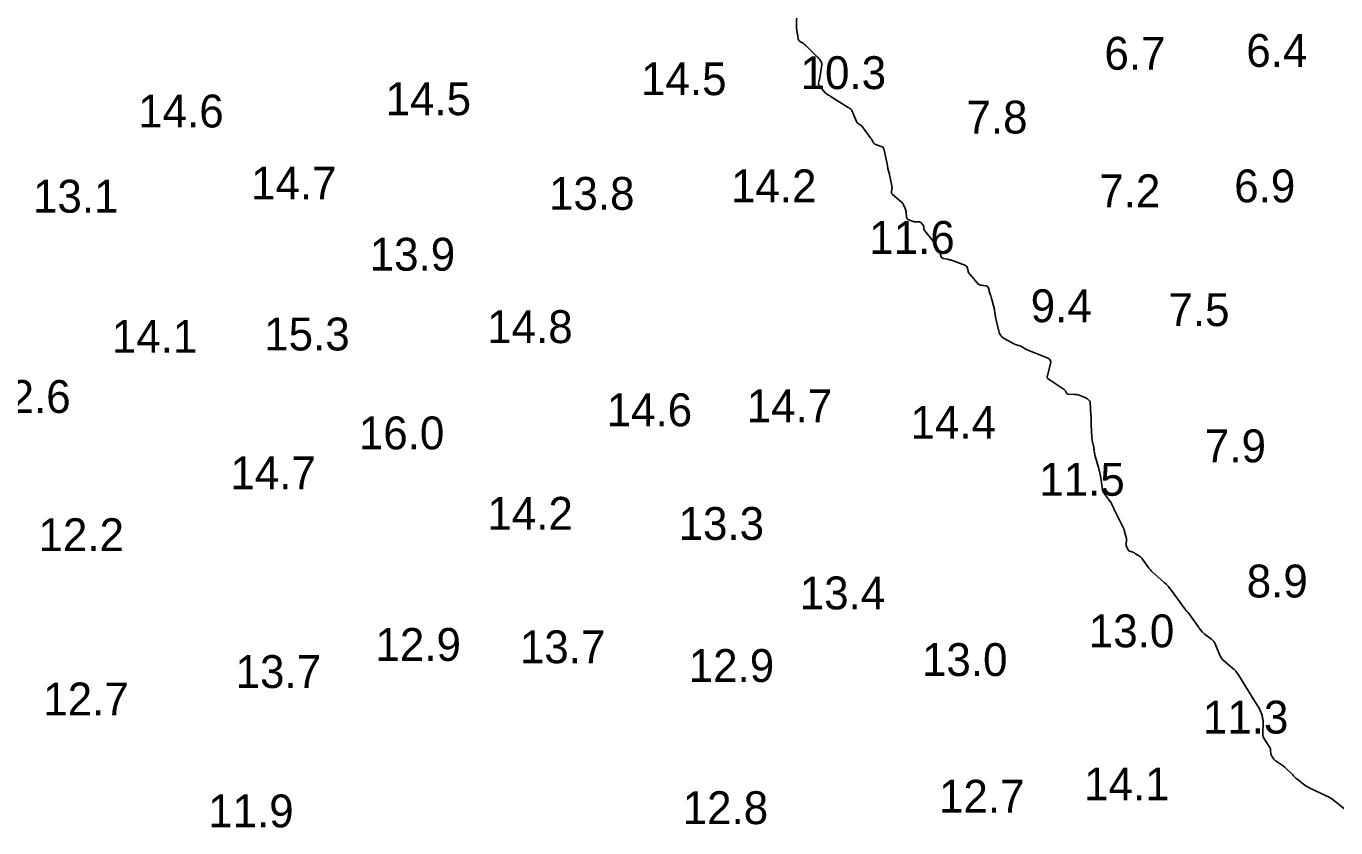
# Model space of a CAD drawing. Extents: x 815352 to 820877, y 582403 to 597439.
# Drawn here: x 818143.8 to 818343.2, y 595315.2 to 595437.1 of the extents above; entities that cross this region are included whole.
import ezdxf

# ---------------------------------------------------------------- set-up
doc = ezdxf.new("R2010")
doc.units = 0
doc.layers.add('V-CONT-EL12', color=7, linetype='Continuous')
doc.layers.add('V-TOPO-SOUN', color=7, linetype='Continuous')

msp = doc.modelspace()

# ---------------------------------------------------------------- linework, layer by layer
at = {"layer": 'V-CONT-EL12'}
msp.add_lwpolyline([(818344.8, 595317.77), (818343.06, 595319.18), (818342.73, 595319.42), (818342.39, 595319.65), (818342.04, 595319.85), (818341.68, 595320.04), (818339.1, 595321.26), (818338.88, 595321.37), (818338.66, 595321.5), (818338.45, 595321.63), (818338.25, 595321.78), (818337.2, 595322.6), (818337.14, 595322.65), (818337.07, 595322.71), (818337.01, 595322.77), (818336.96, 595322.83), (818336.73, 595323.08), (818336.68, 595323.14), (818336.62, 595323.2), (818336.56, 595323.27), (818336.5, 595323.33), (818335.66, 595324.15), (818335.5, 595324.31), (818335.34, 595324.45), (818335.16, 595324.58), (818334.98, 595324.7), (818334.08, 595325.28), (818333.97, 595325.35), (818333.88, 595325.44), (818333.79, 595325.53), (818333.72, 595325.62), (818333.41, 595326.06), (818333.35, 595326.16), (818333.31, 595326.26), (818333.28, 595326.37), (818333.26, 595326.48), (818333.23, 595326.94), (818333.22, 595327.06), (818333.19, 595327.16), (818333.15, 595327.27), (818333.09, 595327.37), (818332.33, 595328.56), (818332.2, 595328.79), (818332.11, 595329.04), (818332.06, 595329.3), (818332.05, 595329.57), (818332.1, 595331.22), (818332.1, 595331.29), (818332.1, 595331.37), (818332.09, 595331.44), (818332.08, 595331.51), (818332, 595331.86), (818331.99, 595331.9), (818331.98, 595331.93), (818331.98, 595331.97), (818331.97, 595332.01), (818331.96, 595332.15), (818331.96, 595332.19), (818331.95, 595332.23), (818331.94, 595332.26), (818331.93, 595332.3), (818331.58, 595333.12), (818331.52, 595333.27), (818331.45, 595333.41), (818331.37, 595333.55), (818331.29, 595333.69), (818330.34, 595335.18), (818330.16, 595335.47), (818329.97, 595335.77), (818329.79, 595336.06), (818329.61, 595336.36), (818328.35, 595338.42), (818328.15, 595338.71), (818327.94, 595338.98), (818327.7, 595339.24), (818327.44, 595339.47), (818325.94, 595340.73), (818325.89, 595340.78), (818325.83, 595340.84), (818325.79, 595340.9), (818325.74, 595340.97), (818325.59, 595341.25), (818325.55, 595341.32), (818325.51, 595341.39), (818325.48, 595341.46), (818325.45, 595341.54), (818324.79, 595343.13), (818324.69, 595343.34), (818324.56, 595343.54), (818324.4, 595343.71), (818324.22, 595343.86), (818323.27, 595344.56), (818323.16, 595344.64), (818323.05, 595344.73), (818322.96, 595344.83), (818322.87, 595344.93), (818322.52, 595345.36), (818322.43, 595345.47), (818322.35, 595345.58), (818322.26, 595345.69), (818322.18, 595345.8), (818320.66, 595347.91), (818320.62, 595347.96), (818320.58, 595348.01), (818320.54, 595348.05), (818320.5, 595348.1), (818320.33, 595348.29), (818320.29, 595348.33), (818320.25, 595348.38), (818320.21, 595348.43), (818320.18, 595348.48), (818318.16, 595351.25), (818317.89, 595351.59), (818317.62, 595351.91), (818317.32, 595352.22), (818317.01, 595352.51), (818315.19, 595354.12), (818315.14, 595354.17), (818315.08, 595354.22), (818315.03, 595354.28), (818314.98, 595354.34), (818314.79, 595354.57), (818314.75, 595354.63), (818314.7, 595354.69), (818314.65, 595354.76), (818314.61, 595354.82), (818313.73, 595356.06), (818313.64, 595356.19), (818313.53, 595356.3), (818313.42, 595356.4), (818313.29, 595356.49), (818312.69, 595356.87), (818312.59, 595356.94), (818312.49, 595356.99), (818312.38, 595357.04), (818312.27, 595357.08), (818311.81, 595357.24), (818311.71, 595357.29), (818311.62, 595357.35), (818311.55, 595357.44), (818311.49, 595357.54), (818311.31, 595357.99), (818311.27, 595358.1), (818311.25, 595358.21), (818311.24, 595358.32), (818311.25, 595358.44), (818311.31, 595358.9), (818311.31, 595359.01), (818311.31, 595359.12), (818311.3, 595359.24), (818311.27, 595359.35), (818310.95, 595360.43), (818310.88, 595360.65), (818310.8, 595360.86), (818310.71, 595361.07), (818310.61, 595361.28), (818309.44, 595363.6), (818309.39, 595363.69), (818309.35, 595363.78), (818309.31, 595363.88), (818309.26, 595363.97), (818309.09, 595364.34), (818309.04, 595364.43), (818309, 595364.51), (818308.94, 595364.6), (818308.89, 595364.69), (818308.63, 595365.06), (818308.57, 595365.15), (818308.5, 595365.24), (818308.44, 595365.33), (818308.37, 595365.42), (818307.92, 595366.02), (818307.83, 595366.15), (818307.76, 595366.29), (818307.71, 595366.44), (818307.67, 595366.6), (818307.4, 595368.39), (818307.38, 595368.5), (818307.36, 595368.61), (818307.34, 595368.72), (818307.31, 595368.82), (818307.18, 595369.36), (818307.17, 595369.41), (818307.16, 595369.47), (818307.14, 595369.52), (818307.13, 595369.57), (818307.09, 595369.79), (818307.08, 595369.85), (818307.07, 595369.9), (818307.05, 595369.95), (818307.04, 595370.01), (818306.53, 595371.73), (818306.5, 595371.83), (818306.48, 595371.94), (818306.46, 595372.05), (818306.44, 595372.16), (818306.39, 595372.59), (818306.37, 595372.7), (818306.35, 595372.81), (818306.33, 595372.92), (818306.31, 595373.02), (818306.11, 595373.9), (818306.08, 595374.08), (818306.05, 595374.26), (818306.03, 595374.45), (818306.01, 595374.63), (818305.93, 595376.43), (818305.92, 595376.56), (818305.92, 595376.68), (818305.92, 595376.81), (818305.91, 595376.93), (818305.91, 595377.43), (818305.91, 595377.56), (818305.9, 595377.69), (818305.9, 595377.81), (818305.89, 595377.94), (818305.78, 595379.89), (818305.76, 595379.98), (818305.73, 595380.06), (818305.69, 595380.14), (818305.63, 595380.2), (818305.34, 595380.44), (818305.27, 595380.5), (818305.19, 595380.55), (818305.11, 595380.59), (818305.02, 595380.63), (818304.08, 595380.98), (818303.91, 595381.04), (818303.73, 595381.08), (818303.55, 595381.11), (818303.37, 595381.12), (818302.43, 595381.16), (818302.35, 595381.17), (818302.29, 595381.2), (818302.23, 595381.25), (818302.19, 595381.31), (818302.03, 595381.6), (818301.99, 595381.67), (818301.94, 595381.73), (818301.88, 595381.79), (818301.82, 595381.84), (818299.67, 595383.3), (818299.66, 595383.3), (818299.65, 595383.31), (818299.64, 595383.31), (818299.63, 595383.32), (818299.59, 595383.33), (818299.58, 595383.33), (818299.57, 595383.34), (818299.57, 595383.34), (818299.56, 595383.35), (818299.27, 595383.58), (818299.23, 595383.62), (818299.2, 595383.67), (818299.19, 595383.73), (818299.2, 595383.78), (818299.72, 595385.74), (818299.76, 595386.06), (818299.69, 595386.32), (818299.51, 595386.53), (818299.23, 595386.69), (818296.18, 595387.89), (818296.1, 595387.93), (818296.02, 595387.97), (818295.94, 595388.01), (818295.86, 595388.06), (818295.56, 595388.26), (818295.48, 595388.31), (818295.4, 595388.35), (818295.32, 595388.39), (818295.23, 595388.43), (818294.42, 595388.72), (818294.26, 595388.78), (818294.1, 595388.85), (818293.94, 595388.92), (818293.79, 595389.01), (818292.58, 595389.69), (818292.35, 595389.85), (818292.16, 595390.05), (818292.03, 595390.28), (818291.94, 595390.54), (818291.37, 595392.86), (818291.34, 595393.01), (818291.31, 595393.15), (818291.29, 595393.3), (818291.27, 595393.44), (818291.19, 595394.03), (818291.17, 595394.17), (818291.14, 595394.31), (818291.11, 595394.46), (818291.07, 595394.6), (818290.81, 595395.53), (818290.75, 595395.73), (818290.69, 595395.93), (818290.63, 595396.13), (818290.57, 595396.33), (818290.31, 595397.26), (818290.25, 595397.41), (818290.15, 595397.52), (818290.03, 595397.59), (818289.87, 595397.63), (818289.19, 595397.72), (818289.02, 595397.75), (818288.87, 595397.81), (818288.74, 595397.9), (818288.62, 595398.02), (818287.44, 595399.4), (818287.35, 595399.52), (818287.28, 595399.63), (818287.22, 595399.76), (818287.18, 595399.89), (818287.03, 595400.43), (818286.98, 595400.56), (818286.9, 595400.66), (818286.81, 595400.74), (818286.69, 595400.8), (818284.65, 595401.52), (818284.51, 595401.57), (818284.36, 595401.61), (818284.21, 595401.65), (818284.06, 595401.67), (818283.41, 595401.79), (818283.3, 595401.82), (818283.2, 595401.88), (818283.13, 595401.96), (818283.08, 595402.07), (818282.92, 595402.55), (818282.87, 595402.67), (818282.83, 595402.79), (818282.78, 595402.91), (818282.72, 595403.02), (818282.41, 595403.64), (818282.33, 595403.78), (818282.25, 595403.91), (818282.16, 595404.04), (818282.07, 595404.16), (818280.59, 595405.99), (818280.55, 595406.06), (818280.51, 595406.13), (818280.48, 595406.21), (818280.47, 595406.29), (818280.43, 595406.63), (818280.42, 595406.71), (818280.39, 595406.78), (818280.35, 595406.85), (818280.3, 595406.92), (818280.05, 595407.21), (818279.99, 595407.28), (818279.91, 595407.32), (818279.83, 595407.35), (818279.74, 595407.36), (818279.25, 595407.36), (818279.14, 595407.37), (818279.03, 595407.38), (818278.92, 595407.41), (818278.81, 595407.44), (818278.15, 595407.67), (818278.02, 595407.73), (818277.92, 595407.82), (818277.86, 595407.94), (818277.84, 595408.08), (818277.78, 595408.81), (818277.77, 595408.96), (818277.73, 595409.11), (818277.69, 595409.26), (818277.63, 595409.4), (818277.36, 595409.96), (818277.29, 595410.1), (818277.2, 595410.22), (818277.1, 595410.34), (818276.98, 595410.44), (818275.67, 595411.53), (818275.59, 595411.61), (818275.54, 595411.7), (818275.52, 595411.8), (818275.52, 595411.91), (818275.6, 595412.37), (818275.62, 595412.49), (818275.62, 595412.6), (818275.61, 595412.72), (818275.59, 595412.83), (818275.16, 595414.77), (818275.08, 595415.13), (818275, 595415.49), (818274.93, 595415.85), (818274.85, 595416.21), (818274.43, 595418.3), (818274.37, 595418.48), (818274.28, 595418.64), (818274.14, 595418.76), (818273.97, 595418.85), (818273.02, 595419.21), (818272.93, 595419.26), (818272.85, 595419.32), (818272.78, 595419.39), (818272.73, 595419.48), (818272.53, 595419.85), (818272.48, 595419.94), (818272.43, 595420.03), (818272.37, 595420.12), (818272.31, 595420.21), (818271.06, 595421.89), (818271, 595421.97), (818270.93, 595422.04), (818270.86, 595422.1), (818270.78, 595422.15), (818270.44, 595422.35), (818270.36, 595422.4), (818270.29, 595422.47), (818270.24, 595422.54), (818270.2, 595422.63), (818269.5, 595424.31), (818269.47, 595424.37), (818269.43, 595424.42), (818269.39, 595424.46), (818269.35, 595424.5), (818269.15, 595424.65), (818269.1, 595424.68), (818269.05, 595424.72), (818268.99, 595424.75), (818268.94, 595424.79), (818266.22, 595426.51), (818266.16, 595426.55), (818266.09, 595426.59), (818266.03, 595426.63), (818265.96, 595426.67), (818265.69, 595426.82), (818265.63, 595426.86), (818265.57, 595426.9), (818265.51, 595426.95), (818265.46, 595427.01), (818264.51, 595428.12), (818264.46, 595428.2), (818264.43, 595428.29), (818264.42, 595428.38), (818264.43, 595428.48), (818264.53, 595428.89), (818264.56, 595428.99), (818264.58, 595429.09), (818264.6, 595429.19), (818264.62, 595429.29), (818264.92, 595431.3), (818264.93, 595431.41), (818264.91, 595431.52), (818264.88, 595431.62), (818264.83, 595431.72), (818264.58, 595432.1), (818264.51, 595432.19), (818264.44, 595432.28), (818264.37, 595432.37), (818264.29, 595432.45), (818262.59, 595434.11), (818262.48, 595434.22), (818262.37, 595434.31), (818262.25, 595434.4), (818262.13, 595434.49), (818261.54, 595434.87), (818261.46, 595434.93), (818261.41, 595435), (818261.37, 595435.08), (818261.35, 595435.17), (818261.29, 595435.55), (818261.28, 595435.65), (818261.27, 595435.74), (818261.25, 595435.84), (818261.23, 595435.93), (818261.13, 595436.5), (818261.11, 595436.63), (818261.1, 595436.76), (818261.09, 595436.88), (818261.09, 595437.01), (818261.13, 595439.48)], dxfattribs=at)

# ---------------------------------------------------------------- texts
at = {"layer": 'V-TOPO-SOUN'}
for s, p in [('6.7', (818307.94, 595430.52)), ('6.4', (818329.53, 595430.95)), ('14.5 ', (818237.42, 595426.65)), ('10.3 ', (818261.7, 595427.57)), ('14.5 ', (818198.54, 595423.6)), ('14.6 ', (818160.89, 595421.73)), ('7.8', (818286.94, 595420.81)), ('14.7 ', (818178.07, 595410.77)), ('13.1 ', (818144.88, 595408.77)), ('13.8 ', (818223.41, 595409.2)), ('14.2 ', (818251.1, 595410.34)), ('7.2', (818307.15, 595409.59)), ('6.9', (818327.69, 595410.34)), ('11.6 ', (818272.14, 595402.5)), ('13.9 ', (818196.12, 595399.94)), ('9.4', (818296.72, 595392.1)), ('7.5', (818317.68, 595391.51)), ('14.8 ', (818214, 595388.92)), ('14.1 ', (818156.88, 595387.44)), ('15.3 ', (818180.07, 595387.8)), ('12.6 ', (818137.6, 595378.29)), ('14.7 ', (818253.5, 595376.88)), ('14.6 ', (818232.18, 595376.26)), ('16.0 ', (818194.47, 595372.75)), ('14.4 ', (818278.43, 595374.35)), ('7.9', (818323.23, 595370.78)), ('14.7 ', (818174.92, 595366.68)), ('11.5 ', (818298.02, 595365.69)), ('14.2 ', (818214.03, 595360.51)), ('13.3 ', (818243.13, 595358.97)), ('12.2 ', (818145.72, 595357.26)), ('8.9', (818329.59, 595350.21)), ('13.4 ', (818261.57, 595348.4)), ('13.0 ', (818305.56, 595342.63)), ('12.9 ', (818197, 595340.56)), ('13.7 ', (818218.98, 595340.2)), ('12.9 ', (818244.67, 595337.35)), ('13.0 ', (818280.17, 595338.26)), ('13.7 ', (818175.71, 595336.43)), ('12.7 ', (818146.44, 595332.26)), ('11.3 ', (818322.92, 595329.5)), ('14.1 ', (818304.85, 595319.33)), ('12.7 ', (818282.76, 595317.46)), ('11.9 ', (818171.54, 595315.23)), ('12.8 ', (818243.75, 595315.72))]:
    msp.add_text(s, height=5, dxfattribs=at).set_placement(p)

doc.saveas('drawing.dxf')
